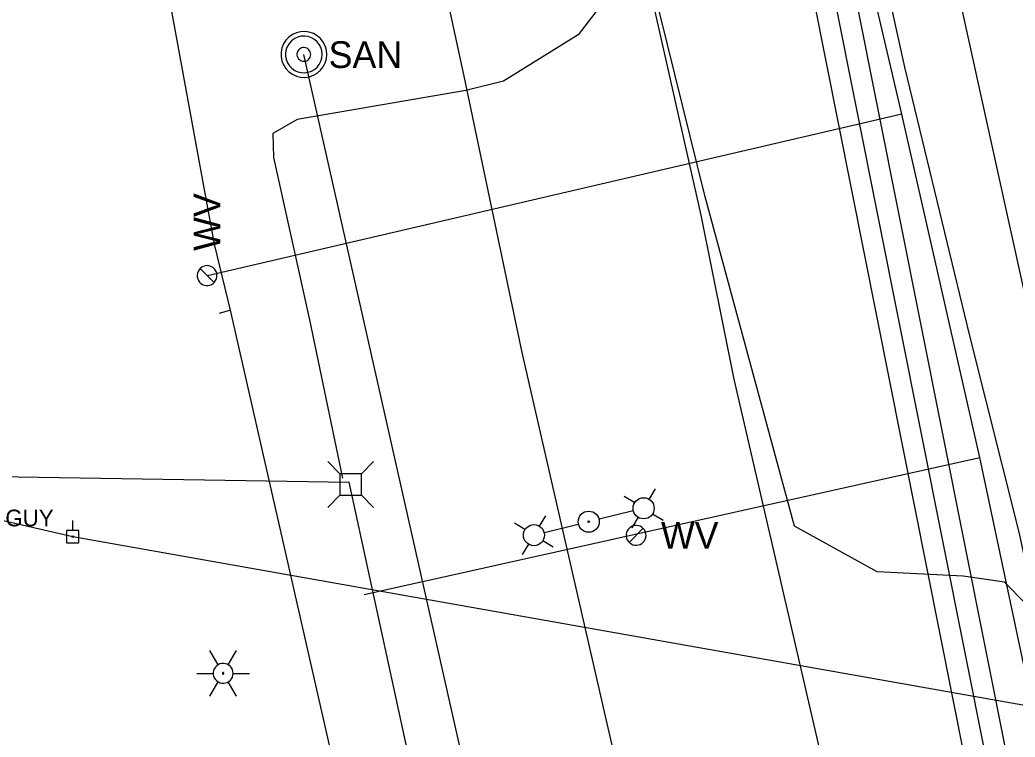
# Model space of a CAD drawing. Extents: x 596028 to 606371, y 330010 to 403088.
# Drawn here: x 604712 to 604855.3, y 339167.3 to 339270.5 of the extents above; entities that cross this region are included whole.
import ezdxf

# ---------------------------------------------------------------- set-up
doc = ezdxf.new("R2010")
doc.units = 0
for name, color, linetype in [('E_LTG', 7, 'Continuous'), ('E_UTL_E_UG', 7, 'Continuous'), ('E_UTL_EGuyWire', 7, 'Continuous'), ('E_UTL_EPowerPole', 7, 'Continuous'), ('E_UTL_G_UG', 7, 'Continuous'), ('E_UTL_Overhead', 7, 'Continuous'), ('E_UTL_SAN_MH', 7, 'Continuous'), ('E_UTL_SAN_UG', 7, 'Continuous'), ('E_UTL_SAN_UG_MMSD', 7, 'Continuous'), ('E_UTL_SAN_UG_OUTER_LIMITS', 7, 'Continuous'), ('E_UTL_T', 7, 'Continuous'), ('E_UTL_T_UG', 7, 'Continuous'), ('E_UTL_W', 7, 'Continuous'), ('E_UTL_W_UG', 7, 'Continuous')]:
    doc.layers.add(name, color=color, linetype=linetype)

# ---------------------------------------------------------------- blocks, each defined once
blk = doc.blocks.new('PPOL')
at = {"layer": 'E_UTL_EPowerPole'}
blk.add_line((-0.2, 13.7), (-0.2, 35.3), dxfattribs=at)
blk.add_lwpolyline([(-13.9, -13.7), (13.5, -13.7), (13.5, 13.7), (-13.9, 13.7)], close=True, dxfattribs=at)
blk.add_circle((0, 0), 1.77, dxfattribs=at)
blk = doc.blocks.new('GUY')
at = {"layer": 'E_UTL_EGuyWire'}
for radius in [12.2, 1.52]:
    blk.add_circle((0, 0), radius, dxfattribs=at)
blk.add_text('GUY', height=36.58, dxfattribs=at).set_placement((30.5, -18.3))

msp = doc.modelspace()

# ---------------------------------------------------------------- linework, layer by layer
at = {"layer": 'E_LTG'}
for p, q in [((604802.58, 339201.47), (604803.5, 339202.97)), ((604800.51, 339200.96), (604799.01, 339201.87)), ((604786.79, 339197.61), (604787.71, 339199.12)), ((604800.29, 339199.81), (604795.41, 339198.62)), ((604801.02, 339198.89), (604800.1, 339197.38)), ((604803.09, 339199.39), (604804.59, 339198.48)), ((604784.72, 339197.11), (604783.22, 339198.02)), ((604787.51, 339196.69), (604792.4, 339197.88)), ((604785.23, 339195.03), (604784.31, 339193.53)), ((604787.3, 339195.54), (604788.8, 339194.63))]:
    msp.add_line(p, q, dxfattribs=at)
for points in [[(604740.57, 339177.67), (604739.38, 339179.73)], [(604742, 339177.67), (604743.19, 339179.73)], [(604742.71, 339176.43), (604742.69, 339176.7), (604742.61, 339176.97), (604742.49, 339177.21), (604742.32, 339177.42), (604742.11, 339177.6), (604741.88, 339177.73), (604741.62, 339177.82), (604741.35, 339177.86), (604741.08, 339177.85), (604740.82, 339177.78), (604740.57, 339177.67), (604740.35, 339177.51), (604740.16, 339177.32), (604740.01, 339177.09), (604739.91, 339176.84), (604739.86, 339176.57), (604739.86, 339176.3), (604739.91, 339176.03), (604740.01, 339175.78), (604740.16, 339175.55), (604740.35, 339175.35), (604740.57, 339175.2), (604740.82, 339175.08), (604741.08, 339175.02), (604741.35, 339175.01), (604741.62, 339175.05), (604741.88, 339175.13), (604742.11, 339175.27), (604742.32, 339175.45), (604742.49, 339175.66), (604742.61, 339175.9), (604742.69, 339176.16), (604742.71, 339176.43)], [(604742.71, 339176.43), (604742.69, 339176.7), (604742.61, 339176.97), (604742.49, 339177.21), (604742.32, 339177.42), (604742.11, 339177.6), (604741.88, 339177.73), (604741.62, 339177.82), (604741.35, 339177.86), (604741.08, 339177.85), (604740.82, 339177.78), (604740.57, 339177.67), (604740.35, 339177.51), (604740.16, 339177.32), (604740.01, 339177.09), (604739.91, 339176.84), (604739.86, 339176.57), (604739.86, 339176.3), (604739.91, 339176.03), (604740.01, 339175.78), (604740.16, 339175.55), (604740.35, 339175.35), (604740.57, 339175.2), (604740.82, 339175.08), (604741.08, 339175.02), (604741.35, 339175.01), (604741.62, 339175.05), (604741.88, 339175.13), (604742.11, 339175.27), (604742.32, 339175.45), (604742.49, 339175.66), (604742.61, 339175.9), (604742.69, 339176.16), (604742.71, 339176.43)], [(604742.71, 339176.43), (604742.69, 339176.7), (604742.61, 339176.97), (604742.49, 339177.21), (604742.32, 339177.42), (604742.11, 339177.6), (604741.88, 339177.73), (604741.62, 339177.82), (604741.35, 339177.86), (604741.08, 339177.85), (604740.82, 339177.78), (604740.57, 339177.67), (604740.35, 339177.51), (604740.16, 339177.32), (604740.01, 339177.09), (604739.91, 339176.84), (604739.86, 339176.57), (604739.86, 339176.3), (604739.91, 339176.03), (604740.01, 339175.78), (604740.16, 339175.55), (604740.35, 339175.35), (604740.57, 339175.2), (604740.82, 339175.08), (604741.08, 339175.02), (604741.35, 339175.01), (604741.62, 339175.05), (604741.88, 339175.13), (604742.11, 339175.27), (604742.32, 339175.45), (604742.49, 339175.66), (604742.61, 339175.9), (604742.69, 339176.16), (604742.71, 339176.43)], [(604737.47, 339176.43), (604739.86, 339176.43)], [(604741.4, 339176.43), (604741.4, 339176.46), (604741.39, 339176.48), (604741.38, 339176.5), (604741.37, 339176.52), (604741.35, 339176.53), (604741.33, 339176.54), (604741.31, 339176.55), (604741.29, 339176.55), (604741.27, 339176.55), (604741.25, 339176.55), (604741.22, 339176.54), (604741.21, 339176.52), (604741.19, 339176.51), (604741.18, 339176.49), (604741.17, 339176.47), (604741.17, 339176.45), (604741.17, 339176.42), (604741.17, 339176.4), (604741.18, 339176.38), (604741.19, 339176.36), (604741.21, 339176.34), (604741.22, 339176.33), (604741.25, 339176.32), (604741.27, 339176.32), (604741.29, 339176.32), (604741.31, 339176.32), (604741.33, 339176.33), (604741.35, 339176.34), (604741.37, 339176.35), (604741.38, 339176.37), (604741.39, 339176.39), (604741.4, 339176.41), (604741.4, 339176.43)], [(604742.71, 339176.43), (604745.09, 339176.43)], [(604739.38, 339173.13), (604740.57, 339175.2)], [(604743.19, 339173.13), (604742, 339175.2)]]:
    msp.add_lwpolyline(points, dxfattribs=at)
for centre, radius in [((604801.8, 339200.18), 1.52), ((604793.9, 339198.25), 1.52), ((604786.01, 339196.32), 1.52), ((604793.9, 339198.25), 0.117)]:
    msp.add_circle(centre, radius, dxfattribs=at)
at = {"layer": 'E_UTL_E_UG'}
msp.add_line((604875.51, 338824.32), (604784.34, 339222.62), dxfattribs=at)
msp.add_lwpolyline([(604784.34, 339222.62), (604775.95, 339262.38), (604768.41, 339297.38), (604762.12, 339328.3), (604755.94, 339361.93), (604755.64, 339363.5), (604751.45, 339378.59), (604743.59, 339418.09), (604735.46, 339449.75), (604728.77, 339482.52), (604722.85, 339509.42)], dxfattribs=at)
at = {"layer": 'E_UTL_EGuyWire'}
msp.add_line((604707.93, 339198.79), (604719.64, 339196.1), dxfattribs=at)
at = {"layer": 'E_UTL_G_UG'}
for p, q in [((604843.56, 338783.61), (604742.35, 339228.68)), ((604914.69, 338786.08), (604814.85, 339218.78))]:
    msp.add_line(p, q, dxfattribs=at)
for points in [[(604814.85, 339218.78), (604810.09, 339242.37), (604799.43, 339289.54), (604793.26, 339314.06), (604787.02, 339344.67), (604774.66, 339399.62), (604767.29, 339432.61), (604758.85, 339472.19), (604751.42, 339503.86)], [(604742.35, 339228.68), (604740.05, 339238.17), (604732.17, 339281.15), (604723.13, 339319.31), (604718.15, 339342.27), (604709.95, 339377.23), (604705.89, 339396.14), (604699.95, 339418.23), (604694.75, 339444.39), (604689.12, 339468.85), (604685.03, 339486.7), (604684.68, 339487.29), (604678.37, 339490.44), (604676.2, 339500.02)], [(604848.74, 339224.99), (604839.38, 339263.68), (604833.64, 339289.73), (604829.38, 339309.27), (604842.98, 339310.1), (604884.47, 339308.8), (604885.27, 339308.62), (604944.46, 339308.43), (604976.87, 339308.43), (605026.37, 339307.52), (605035.2, 339307.44)], [(604742.35, 339228.68), (604740.7, 339228.23)], [(604930.39, 338852.74), (604855.87, 339196.73), (604848.74, 339224.99)]]:
    msp.add_lwpolyline(points, dxfattribs=at)
at = {"layer": 'E_UTL_Overhead'}
for p, q in [((604870.18, 339169.38), (604841.61, 339299.51)), ((604719.64, 339196.1), (604871.21, 339169.26))]:
    msp.add_line(p, q, dxfattribs=at)
at = {"layer": 'E_UTL_SAN_MH'}
for points in [[(604756.2, 339265.49), (604756.14, 339266.11), (604755.96, 339266.72), (604755.67, 339267.27), (604755.29, 339267.77), (604754.81, 339268.18), (604754.27, 339268.49), (604753.68, 339268.7), (604753.05, 339268.79), (604752.43, 339268.76), (604751.82, 339268.61), (604751.25, 339268.35), (604750.74, 339267.98), (604750.3, 339267.53), (604749.96, 339267), (604749.73, 339266.42), (604749.61, 339265.8), (604749.61, 339265.18), (604749.73, 339264.56), (604749.96, 339263.98), (604750.3, 339263.45), (604750.74, 339262.99), (604751.25, 339262.63), (604751.82, 339262.37), (604752.43, 339262.22), (604753.05, 339262.19), (604753.68, 339262.28), (604754.27, 339262.49), (604754.81, 339262.8), (604755.29, 339263.21), (604755.67, 339263.7), (604755.96, 339264.26), (604756.14, 339264.86), (604756.2, 339265.49)], [(604756.2, 339265.49), (604756.14, 339266.11), (604755.96, 339266.72), (604755.67, 339267.27), (604755.29, 339267.77), (604754.81, 339268.18), (604754.27, 339268.49), (604753.68, 339268.7), (604753.05, 339268.79), (604752.43, 339268.76), (604751.82, 339268.61), (604751.25, 339268.35), (604750.74, 339267.98), (604750.3, 339267.53), (604749.96, 339267), (604749.73, 339266.42), (604749.61, 339265.8), (604749.61, 339265.18), (604749.73, 339264.56), (604749.96, 339263.98), (604750.3, 339263.45), (604750.74, 339262.99), (604751.25, 339262.63), (604751.82, 339262.37), (604752.43, 339262.22), (604753.05, 339262.19), (604753.68, 339262.28), (604754.27, 339262.49), (604754.81, 339262.8), (604755.29, 339263.21), (604755.67, 339263.7), (604755.96, 339264.26), (604756.14, 339264.86), (604756.2, 339265.49)], [(604755.54, 339265.49), (604755.49, 339265.99), (604755.35, 339266.47), (604755.12, 339266.92), (604754.81, 339267.31), (604754.43, 339267.64), (604753.99, 339267.89), (604753.52, 339268.05), (604753.02, 339268.13), (604752.52, 339268.1), (604752.03, 339267.98), (604751.58, 339267.78), (604751.17, 339267.48), (604750.82, 339267.12), (604750.55, 339266.7), (604750.36, 339266.23), (604750.27, 339265.74), (604750.27, 339265.24), (604750.36, 339264.75), (604750.55, 339264.28), (604750.82, 339263.86), (604751.17, 339263.49), (604751.58, 339263.2), (604752.03, 339262.99), (604752.52, 339262.88), (604753.02, 339262.85), (604753.52, 339262.92), (604753.99, 339263.09), (604754.43, 339263.34), (604754.81, 339263.67), (604755.12, 339264.06), (604755.35, 339264.51), (604755.49, 339264.99), (604755.54, 339265.49)], [(604755.54, 339265.49), (604755.49, 339265.99), (604755.35, 339266.47), (604755.12, 339266.92), (604754.81, 339267.31), (604754.43, 339267.64), (604753.99, 339267.89), (604753.52, 339268.05), (604753.02, 339268.13), (604752.52, 339268.1), (604752.03, 339267.98), (604751.58, 339267.78), (604751.17, 339267.48), (604750.82, 339267.12), (604750.55, 339266.7), (604750.36, 339266.23), (604750.27, 339265.74), (604750.27, 339265.24), (604750.36, 339264.75), (604750.55, 339264.28), (604750.82, 339263.86), (604751.17, 339263.49), (604751.58, 339263.2), (604752.03, 339262.99), (604752.52, 339262.88), (604753.02, 339262.85), (604753.52, 339262.92), (604753.99, 339263.09), (604754.43, 339263.34), (604754.81, 339263.67), (604755.12, 339264.06), (604755.35, 339264.51), (604755.49, 339264.99), (604755.54, 339265.49)], [(604753.89, 339265.49), (604753.87, 339265.68), (604753.82, 339265.86), (604753.73, 339266.02), (604753.61, 339266.17), (604753.47, 339266.3), (604753.31, 339266.39), (604753.13, 339266.45), (604752.94, 339266.48), (604752.76, 339266.47), (604752.57, 339266.42), (604752.4, 339266.35), (604752.25, 339266.24), (604752.12, 339266.1), (604752.02, 339265.94), (604751.95, 339265.77), (604751.91, 339265.58), (604751.91, 339265.39), (604751.95, 339265.21), (604752.02, 339265.04), (604752.12, 339264.88), (604752.25, 339264.74), (604752.4, 339264.63), (604752.57, 339264.55), (604752.76, 339264.51), (604752.94, 339264.5), (604753.13, 339264.53), (604753.31, 339264.59), (604753.47, 339264.68), (604753.61, 339264.81), (604753.73, 339264.95), (604753.82, 339265.12), (604753.87, 339265.3), (604753.89, 339265.49)], [(604753.89, 339265.49), (604753.87, 339265.68), (604753.82, 339265.86), (604753.73, 339266.02), (604753.61, 339266.17), (604753.47, 339266.3), (604753.31, 339266.39), (604753.13, 339266.45), (604752.94, 339266.48), (604752.76, 339266.47), (604752.57, 339266.42), (604752.4, 339266.35), (604752.25, 339266.24), (604752.12, 339266.1), (604752.02, 339265.94), (604751.95, 339265.77), (604751.91, 339265.58), (604751.91, 339265.39), (604751.95, 339265.21), (604752.02, 339265.04), (604752.12, 339264.88), (604752.25, 339264.74), (604752.4, 339264.63), (604752.57, 339264.55), (604752.76, 339264.51), (604752.94, 339264.5), (604753.13, 339264.53), (604753.31, 339264.59), (604753.47, 339264.68), (604753.61, 339264.81), (604753.73, 339264.95), (604753.82, 339265.12), (604753.87, 339265.3), (604753.89, 339265.49)]]:
    msp.add_lwpolyline(points, dxfattribs=at)
at = {"layer": 'E_UTL_SAN_UG'}
msp.add_line((604802.36, 339046.2), (604752.9, 339265.49), dxfattribs=at)
at = {"layer": 'E_UTL_SAN_UG_MMSD'}
msp.add_line((604854.51, 339147.21), (604642.2, 340212.1), dxfattribs=at)
at = {"layer": 'E_UTL_SAN_UG_OUTER_LIMITS'}
for p, q in [((604857.47, 339147.72), (604645.14, 340212.68)), ((604851.55, 339146.7), (604639.25, 340211.51))]:
    msp.add_line(p, q, dxfattribs=at)
at = {"layer": 'E_UTL_T'}
for points in [[(604758.08, 339205.16), (604756.33, 339206.91)], [(604761.18, 339205.16), (604762.93, 339206.91)], [(604761.18, 339205.16), (604758.08, 339205.16)], [(604758.08, 339205.16), (604758.08, 339202.06)], [(604761.18, 339202.06), (604761.18, 339205.16)], [(604758.08, 339202.06), (604756.33, 339200.31)], [(604758.08, 339202.06), (604761.18, 339202.06)], [(604761.18, 339202.06), (604762.93, 339200.31)]]:
    msp.add_lwpolyline(points, dxfattribs=at)
at = {"layer": 'E_UTL_T_UG'}
for p in [(604596.67, 339206.62), (604851.26, 338782.4)]:
    msp.add_line(p, (604759.41, 339203.92), dxfattribs=at)
for points in [[(604801.08, 339284.89), (604800.73, 339279.22), (604792.4, 339268.31), (604781.64, 339261.64), (604776.22, 339260.28), (604751.92, 339256.11), (604748.44, 339254.09), (604748.54, 339250.65), (604753.73, 339227.31), (604758.47, 339204.5)], [(604861.66, 339172.14), (604860.9, 339174.37), (604856.77, 339186.5), (604853.76, 339189.54), (604847.78, 339190.4), (604835.42, 339191.04), (604823.52, 339197.63), (604810.64, 339244.98), (604804.14, 339271.36), (604801.08, 339284.89)]]:
    msp.add_lwpolyline(points, dxfattribs=at)
at = {"layer": 'E_UTL_W'}
for points in [[(604738.97, 339235.1), (604738.7, 339235.07), (604738.44, 339234.99), (604738.2, 339234.87), (604737.98, 339234.7), (604737.81, 339234.5), (604737.67, 339234.26), (604737.58, 339234.01), (604737.54, 339233.74), (604737.56, 339233.47), (604737.62, 339233.2), (604737.73, 339232.96), (604737.89, 339232.74), (604738.09, 339232.55), (604738.31, 339232.4), (604738.57, 339232.3), (604738.83, 339232.25), (604739.1, 339232.25), (604739.37, 339232.3), (604739.62, 339232.4), (604739.85, 339232.55), (604740.05, 339232.74), (604740.2, 339232.96), (604740.32, 339233.2), (604740.38, 339233.47), (604740.39, 339233.74), (604740.35, 339234.01), (604740.26, 339234.26), (604740.13, 339234.5), (604739.95, 339234.7), (604739.74, 339234.87), (604739.5, 339234.99), (604739.24, 339235.07), (604738.97, 339235.1)], [(604739.98, 339232.66), (604737.96, 339234.68)], [(604802.15, 339196.29), (604802.12, 339196.56), (604802.04, 339196.82), (604801.92, 339197.06), (604801.75, 339197.28), (604801.55, 339197.45), (604801.31, 339197.59), (604801.06, 339197.68), (604800.79, 339197.72), (604800.52, 339197.7), (604800.25, 339197.64), (604800.01, 339197.53), (604799.79, 339197.37), (604799.6, 339197.17), (604799.45, 339196.95), (604799.35, 339196.69), (604799.3, 339196.43), (604799.3, 339196.16), (604799.35, 339195.89), (604799.45, 339195.64), (604799.6, 339195.41), (604799.79, 339195.21), (604800.01, 339195.06), (604800.25, 339194.94), (604800.52, 339194.88), (604800.79, 339194.87), (604801.06, 339194.91), (604801.31, 339194.99), (604801.55, 339195.13), (604801.75, 339195.31), (604801.92, 339195.52), (604802.04, 339195.76), (604802.12, 339196.02), (604802.15, 339196.29)], [(604799.71, 339195.28), (604801.73, 339197.3)]]:
    msp.add_lwpolyline(points, dxfattribs=at)
at = {"layer": 'E_UTL_W_UG'}
for p, q in [((604739.01, 339233.67), (604838.98, 339256.92)), ((604761.59, 339187.79), (604850.17, 339207.5))]:
    msp.add_line(p, q, dxfattribs=at)
msp.add_lwpolyline([(604874.71, 339088.99), (604861.04, 339156.34), (604850.17, 339207.5), (604838.95, 339256.89), (604821.49, 339331.51)], dxfattribs=at)

# ---------------------------------------------------------------- block references
at = {"layer": 'E_UTL_EGuyWire', "xscale": 0.06561666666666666, "yscale": 0.06561666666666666}
msp.add_blockref('GUY', (604707.93, 339198.79), dxfattribs=at)
at = {"layer": 'E_UTL_EPowerPole', "xscale": 0.06561666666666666, "yscale": 0.06561666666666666}
msp.add_blockref('PPOL', (604719.64, 339196.1), dxfattribs=at)

# ---------------------------------------------------------------- texts
at = {"layer": 'E_UTL_SAN_MH'}
msp.add_text('SAN', height=3.849, dxfattribs=at).set_placement((604756.46, 339263.54))
msp.add_text('SAN', height=3.849, dxfattribs=at).set_placement((604756.46, 339263.54))
at = {"layer": 'E_UTL_W'}
msp.add_text('WV', height=3.85, rotation=90, dxfattribs=at).set_placement((604740.89, 339237.23))
msp.add_text('WV', height=3.85, dxfattribs=at).set_placement((604804.29, 339194.37))

doc.saveas('drawing.dxf')
